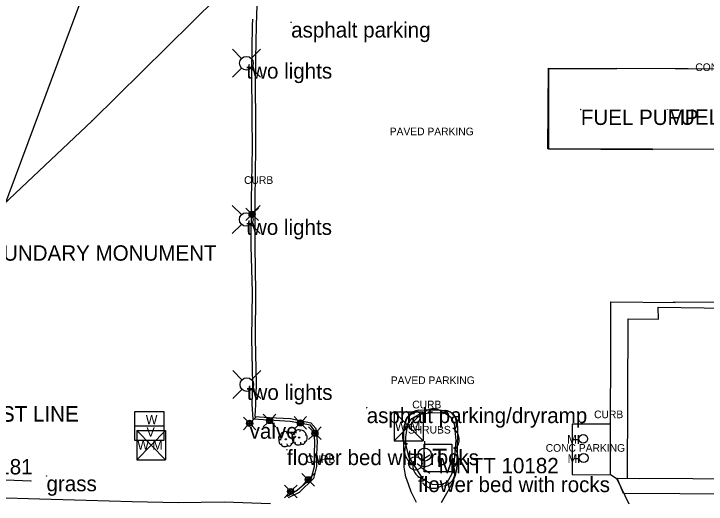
# Model space of a CAD drawing. Extents: x 1802180 to 1804859, y 572524 to 575172.
# Drawn here: x 1803499.2 to 1803724.4, y 573542.5 to 573702.1 of the extents above; entities that cross this region are included whole.
import ezdxf

# ---------------------------------------------------------------- set-up
doc = ezdxf.new("R2010")
doc.units = 0
for name, color, linetype in [('S_BUILDING', 7, 'Continuous'), ('S_CURB', 7, 'Continuous'), ('S_CURB_ANNOT', 7, 'Continuous'), ('S_EDGE_PAVEMENT', 7, 'Continuous'), ('S_GAS_UTILITIES', 7, 'Continuous'), ('S_IRON_PIN_ANNOT', 7, 'Continuous'), ('S_MANHOLE', 7, 'Continuous'), ('S_MISC_STRUCTURES', 7, 'Continuous'), ('S_MSC_PT_SYM', 7, 'Continuous'), ('S_PARKING', 7, 'Continuous'), ('S_PARKING_ANNOT', 7, 'Continuous'), ('S_SPRINKLER_HEAD', 7, 'Continuous'), ('S_SPRINKLER_HEAD_ANNOT', 7, 'Continuous'), ('S_SURVEY_TEXT_ANNOT', 7, 'Continuous'), ('S_TELEPHONE_UTILITIES', 7, 'Continuous'), ('S_TELEPHONE_UTILITIES_ANNOT', 7, 'Continuous'), ('S_TREE', 7, 'Continuous'), ('S_TREE_ANNOT', 7, 'Continuous'), ('S_UTILITY_POLE', 7, 'Continuous'), ('S_UTILITY_POLE_ANNOT', 7, 'Continuous'), ('S_UTL_PT_SYM', 7, 'Continuous'), ('S_WALL', 7, 'Continuous'), ('S_WATER_UTILITIES', 7, 'Continuous')]:
    doc.layers.add(name, color=color, linetype=linetype)

msp = doc.modelspace()

# ---------------------------------------------------------------- linework, layer by layer
at = {"layer": 'S_BUILDING'}
msp.add_lwpolyline([(1803783.86, 573550.47), (1803698.78, 573550.9), (1803698.98, 573602.8), (1803708.84, 573602.75), (1803708.79, 573606.66), (1803731.22, 573606.3), (1803738.28, 573609.94), (1803743.5, 573610.3), (1803750.85, 573606.56), (1803771.09, 573606.24), (1803771.14, 573602.45), (1803783.83, 573602.26), (1803783.86, 573550.47)], dxfattribs=at)
at = {"layer": 'S_CURB'}
msp.add_lwpolyline([(1803588.12, 573545.12), (1803591.36, 573547.05), (1803595.99, 573551.08), (1803596.99, 573554.78), (1803596.99, 573558.74), (1803597.11, 573563.01), (1803596.78, 573566.73), (1803595.69, 573568.22), (1803589.12, 573569.42), (1803582.12, 573569.89), (1803577.09, 573570.23), (1803576.69, 573575.03), (1803576.89, 573581.54), (1803576.63, 573596.47), (1803576.77, 573611.56), (1803576.43, 573626.51), (1803576.47, 573641.55), (1803576.77, 573658.46), (1803576.7, 573668.5), (1803576.59, 573683.47), (1803576.84, 573698.35), (1803576.93, 573700.42)], dxfattribs=at)
at = {"layer": 'S_EDGE_PAVEMENT'}
msp.add_lwpolyline([(1803582.65, 573542.6), (1803567.66, 573543.2), (1803552.61, 573543), (1803537.67, 573543.31), (1803522.67, 573543.71), (1803507.51, 573544.13), (1803493.02, 573544.59), (1803478.05, 573545.52), (1803463.63, 573546.59), (1803448.74, 573548.37), (1803434.83, 573550.8), (1803427.57, 573552.87), (1803422.79, 573558.55), (1803415.14, 573571.57)], dxfattribs=at)
at = {"layer": 'S_GAS_UTILITIES'}
for p, q in [((1803524.64, 573667.33), (1803572.58, 573714.64)), ((1803481.41, 573626.54), (1803524.64, 573667.33))]:
    msp.add_line(p, q, dxfattribs=at)
at = {"layer": 'S_MANHOLE'}
for p, q in [((1803681.23, 573563.59), (1803682.81, 573563.59)), ((1803682.81, 573562.19), (1803682.81, 573565.02)), ((1803682.95, 573555.93), (1803682.95, 573558.77)), ((1803681.37, 573557.34), (1803682.95, 573557.34))]:
    msp.add_line(p, q, dxfattribs=at)
for centre in [(1803684.4, 573563.8), (1803684.53, 573557.55)]:
    msp.add_circle(centre, 1.42, dxfattribs=at)
at = {"layer": 'S_MISC_STRUCTURES'}
msp.add_lwpolyline([(1803673.04, 573684.47), (1803809.37, 573684.09), (1803809.29, 573657.76), (1803672.92, 573658.17), (1803673.04, 573684.47)], dxfattribs=at)
at = {"layer": 'S_MSC_PT_SYM'}
for points in [[(1803589.39, 573699.4), (1803589.39, 573699.45), (1803589.39, 573699.4), (1803589.34, 573699.4), (1803589.39, 573699.4), (1803589.39, 573699.35), (1803589.39, 573699.4), (1803589.44, 573699.4)], [(1803683.6, 573670.95), (1803683.6, 573671), (1803683.6, 573670.95), (1803683.55, 573670.95), (1803683.6, 573670.95), (1803683.6, 573670.9), (1803683.6, 573670.95), (1803683.65, 573670.95)], [(1803711.79, 573671), (1803711.79, 573671.05), (1803711.79, 573671), (1803711.74, 573671), (1803711.79, 573671), (1803711.79, 573670.95), (1803711.79, 573671), (1803711.84, 573671)], [(1803613.96, 573573.91), (1803613.96, 573573.96), (1803613.96, 573573.91), (1803613.91, 573573.91), (1803613.96, 573573.91), (1803613.96, 573573.86), (1803613.96, 573573.91), (1803614.01, 573573.91)], [(1803588.04, 573560.23), (1803588.04, 573560.28), (1803588.04, 573560.23), (1803587.99, 573560.23), (1803588.04, 573560.23), (1803588.04, 573560.18), (1803588.04, 573560.23), (1803588.09, 573560.23)], [(1803509.83, 573551.72), (1803509.83, 573551.77), (1803509.83, 573551.72), (1803509.78, 573551.72), (1803509.83, 573551.72), (1803509.83, 573551.67), (1803509.83, 573551.72), (1803509.88, 573551.72)], [(1803630.65, 573551.44), (1803630.65, 573551.49), (1803630.65, 573551.44), (1803630.6, 573551.44), (1803630.65, 573551.44), (1803630.65, 573551.39), (1803630.65, 573551.44), (1803630.7, 573551.44)]]:
    msp.add_lwpolyline(points, dxfattribs=at)
at = {"layer": 'S_PARKING'}
for points in [[(1803578.2, 573705), (1803577.98, 573698.29), (1803577.77, 573687.44), (1803577.71, 573677.47), (1803577.77, 573668.5), (1803577.79, 573658.47), (1803577.59, 573641.53), (1803577.53, 573626.5), (1803577.83, 573611.58), (1803577.67, 573596.46), (1803578, 573581.55), (1803577.79, 573574.99), (1803577.63, 573571.06), (1803582.14, 573570.7), (1803589.18, 573570.37), (1803595.84, 573569.04), (1803597.37, 573567.16), (1803597.81, 573562.98), (1803597.63, 573558.71), (1803597.65, 573554.78), (1803596.65, 573550.9), (1803591.98, 573546.33), (1803588.45, 573544.56)], [(1803578.2, 573705), (1803577.98, 573698.29), (1803577.77, 573687.44), (1803577.71, 573677.47), (1803577.77, 573668.5), (1803577.79, 573658.47), (1803577.59, 573641.53), (1803577.53, 573626.5), (1803577.83, 573611.58), (1803577.67, 573596.46), (1803578, 573581.55), (1803577.79, 573574.99), (1803577.63, 573571.06), (1803582.14, 573570.7), (1803589.18, 573570.37), (1803595.84, 573569.04), (1803597.37, 573567.16), (1803597.81, 573562.98), (1803597.63, 573558.71), (1803597.65, 573554.78), (1803596.65, 573550.9), (1803591.98, 573546.33), (1803588.45, 573544.56)], [(1803695.36, 573684.19), (1803673.1, 573684.26), (1803673.14, 573658.13), (1803707.07, 573657.98)], [(1803695.27, 573684.43), (1803809.28, 573683.84), (1803809.62, 573657.82), (1803706.96, 573658.08)], [(1803833.33, 573629.06), (1803833.33, 573607.69), (1803713.66, 573608.23)], [(1803699.28, 573542.52), (1803695.42, 573550.71), (1803693.24, 573552.12), (1803693.36, 573608.37), (1803714.33, 573608.2)], [(1803630.95, 573573.12), (1803630.95, 573573.12), (1803632.83, 573573.25), (1803637.39, 573573.21), (1803639.27, 573573.05)], [(1803643.39, 573569.82), (1803643.39, 573569.82), (1803643.47, 573566.12), (1803643.3, 573555), (1803643.08, 573553.4), (1803642.74, 573551.86), (1803641.96, 573549.92), (1803640.88, 573547.69), (1803639.87, 573545.98), (1803638.17, 573543.01)], [(1803630.19, 573543.02), (1803628.41, 573546.49), (1803627.54, 573549.05), (1803626.67, 573551.44), (1803626.49, 573552.64), (1803626.14, 573554.52), (1803626.09, 573564.66), (1803626.19, 573567.97)], [(1803693.33, 573568.54), (1803680.79, 573568.53), (1803680.76, 573552.17), (1803693.36, 573552.12)]]:
    msp.add_lwpolyline(points, dxfattribs=at)
for centre, radius, start, end in [((1803631.55, 573567.79), 5.36, 96.3964, 178.1378), ((1803638.76, 573568.16), 4.92, 19.7843, 84.065)]:
    msp.add_arc(centre, radius, start, end, dxfattribs=at)
at = {"layer": 'S_SPRINKLER_HEAD'}
for p, q in [((1803575.99, 573637.58), (1803574.64, 573638.92)), ((1803577.39, 573637.58), (1803578.73, 573638.92)), ((1803575.99, 573636.17), (1803574.64, 573634.83)), ((1803577.39, 573636.17), (1803578.73, 573634.83)), ((1803575.19, 573569.52), (1803573.84, 573570.86)), ((1803576.59, 573569.52), (1803577.93, 573570.86)), ((1803581.67, 573570.44), (1803580.32, 573571.79)), ((1803583.07, 573570.44), (1803584.41, 573571.79)), ((1803591.67, 573569.67), (1803590.33, 573571.01)), ((1803593.08, 573569.67), (1803594.42, 573571.01)), ((1803575.19, 573568.11), (1803573.84, 573566.77)), ((1803576.59, 573568.11), (1803577.93, 573566.77)), ((1803581.67, 573569.04), (1803580.32, 573567.7)), ((1803583.07, 573569.04), (1803584.41, 573567.7)), ((1803591.67, 573568.26), (1803590.33, 573566.92)), ((1803593.08, 573568.26), (1803594.42, 573566.92)), ((1803596.42, 573566.31), (1803595.08, 573567.65)), ((1803597.82, 573566.31), (1803599.17, 573567.65)), ((1803596.42, 573564.91), (1803595.08, 573563.56)), ((1803597.82, 573564.91), (1803599.17, 573563.56)), ((1803594.22, 573551.17), (1803592.88, 573552.51)), ((1803595.63, 573551.17), (1803596.97, 573552.51)), ((1803594.22, 573549.76), (1803592.88, 573548.42)), ((1803595.63, 573549.76), (1803596.97, 573548.42)), ((1803588.55, 573547.36), (1803587.21, 573548.7)), ((1803589.95, 573547.36), (1803591.3, 573548.7)), ((1803588.55, 573545.95), (1803587.21, 573544.61)), ((1803589.95, 573545.95), (1803591.3, 573544.61))]:
    msp.add_line(p, q, dxfattribs=at)
for centre, radius in [((1803576.69, 573636.87), 0.994), ((1803576.69, 573636.87), 0.634), ((1803576.69, 573636.87), 0.274), ((1803575.89, 573568.82), 0.994), ((1803582.37, 573569.74), 0.994), ((1803582.37, 573569.74), 0.634), ((1803582.37, 573569.74), 0.274), ((1803592.38, 573568.97), 0.994), ((1803575.89, 573568.82), 0.634), ((1803575.89, 573568.82), 0.274), ((1803592.38, 573568.97), 0.634), ((1803592.38, 573568.97), 0.274), ((1803597.12, 573565.61), 0.994), ((1803597.12, 573565.61), 0.634), ((1803597.12, 573565.61), 0.274), ((1803594.93, 573550.47), 0.994), ((1803594.93, 573550.47), 0.634), ((1803594.93, 573550.47), 0.274), ((1803589.25, 573546.65), 0.994), ((1803589.25, 573546.65), 0.634), ((1803589.25, 573546.65), 0.274)]:
    msp.add_circle(centre, radius, dxfattribs=at)
at = {"layer": 'S_TELEPHONE_UTILITIES'}
msp.add_lwpolyline([(1803632.66, 573553.07), (1803632.66, 573562.07), (1803641.66, 573562.07), (1803641.66, 573553.07)], close=True, dxfattribs=at)
at = {"layer": 'S_TREE'}
for p, q in [((1803587.97, 573565.98), (1803587.75, 573565.51)), ((1803590.23, 573565.42), (1803590.51, 573565.1)), ((1803592.32, 573566.54), (1803592.11, 573566.07)), ((1803585.51, 573563.59), (1803586.13, 573563.59)), ((1803585.87, 573564.87), (1803586.15, 573564.55)), ((1803589.93, 573564.44), (1803589.57, 573564.29)), ((1803589.87, 573564.14), (1803590.49, 573564.14)), ((1803594.29, 573565), (1803593.93, 573564.85)), ((1803586.15, 573561.83), (1803586.41, 573562.22)), ((1803588.18, 573561.68), (1803588.14, 573562.11)), ((1803589.51, 573562.17), (1803589.25, 573562.41)), ((1803590.51, 573562.39), (1803590.76, 573562.77)), ((1803592.54, 573562.24), (1803592.5, 573562.67)), ((1803593.86, 573562.73), (1803593.61, 573562.97))]:
    msp.add_line(p, q, dxfattribs=at)
msp.add_lwpolyline([(1803632.46, 573550.45), (1803627.7, 573558.07), (1803626.7, 573562.1), (1803626.69, 573564.47), (1803627.36, 573568.65), (1803628.61, 573570.46), (1803630.96, 573571.73), (1803634.3, 573572.3), (1803639.17, 573572.32), (1803641.27, 573570.94), (1803642.39, 573568.72), (1803642.97, 573563.3), (1803642.32, 573555.64), (1803641.5, 573552.16), (1803640.12, 573549.65), (1803638.04, 573548.8), (1803635.39, 573548.93), (1803632.46, 573550.45)], dxfattribs=at)
for centre in [(1803587.66, 573563.64), (1803592.02, 573564.19)]:
    msp.add_circle(centre, 0.188, dxfattribs=at)
for centre, start, end in [((1803630.85, 573568.05), 67.391, 168.9879), ((1803635.7, 573569.11), 39.4937, 141.0906), ((1803638.77, 573568.71), 336.0587, 77.6557), ((1803630.01, 573564.76), 120.0314, 221.6283), ((1803639.61, 573563.53), 315.3497, 56.9466), ((1803630.7, 573559.76), 143.0641, 244.661), ((1803639.25, 573557.77), 304.2993, 45.8962), ((1803633.39, 573555.07), 161.2173, 262.8142), ((1803638.22, 573552.81), 280.4391, 22.036), ((1803635.68, 573552.11), 216.4809, 318.0778)]:
    msp.add_arc(centre, 4.43, start, end, dxfattribs=at)
for centre, major_axis, ratio, start_param, end_param in [((1803586.92, 573565.4), (1.02, 0.6), 0.471018, 0, 3.141593), ((1803588.94, 573565.23), (-1, 0.75), 0.405113, 3.141593, 6.283186), ((1803590.05, 573564.79), (0.168, 0.567), 0.646762, 0, 3.141593), ((1803591.28, 573565.96), (1.02, 0.6), 0.471018, 0, 3.141593), ((1803593.3, 573565.78), (-1, 0.75), 0.405113, 3.141593, 6.283186), ((1803585.69, 573564.24), (0.168, 0.567), 0.646762, 0, 3.141593), ((1803585.86, 573562.78), (-0.337, 0.88), 0.420543, 6.283185, 9.424777), ((1803589.69, 573563.34), (0.25, 1.13), 0.482994, 3.141593, 6.283185), ((1803590.22, 573563.33), (-0.337, 0.88), 0.420543, 6.283185, 9.424777), ((1803594.04, 573563.9), (0.25, 1.13), 0.482994, 3.141593, 6.283185), ((1803587.22, 573561.79), (-1.01, 0.11), 0.529943, 0, 3.141593), ((1803588.85, 573561.95), (0.602, 0.255), 0.711534, 3.141592, 6.283185), ((1803591.57, 573562.35), (-1.01, 0.11), 0.529943, 0, 3.141593), ((1803593.2, 573562.51), (0.602, 0.255), 0.711534, 3.141592, 6.283185)]:
    msp.add_ellipse(centre, major_axis=major_axis, ratio=ratio, start_param=start_param, end_param=end_param, dxfattribs=at)
at = {"layer": 'S_UTILITY_POLE'}
for p, q in [((1803573.26, 573687.63), (1803570.27, 573690.61)), ((1803576.43, 573687.63), (1803579.42, 573690.61)), ((1803573.26, 573684.45), (1803570.27, 573681.47)), ((1803576.43, 573684.45), (1803579.42, 573681.47)), ((1803573.19, 573636.76), (1803570.21, 573639.75)), ((1803576.37, 573636.76), (1803579.35, 573639.75)), ((1803573.19, 573633.59), (1803570.21, 573630.6)), ((1803576.37, 573633.59), (1803579.35, 573630.6)), ((1803573.37, 573583.03), (1803570.39, 573586.02)), ((1803576.55, 573583.03), (1803579.53, 573586.02)), ((1803573.37, 573579.86), (1803570.39, 573576.87)), ((1803576.55, 573579.86), (1803579.53, 573576.87)), ((1803632.82, 573560.77), (1803632.82, 573563.02)), ((1803630.73, 573558.64), (1803628.4, 573558.64)), ((1803632.67, 573559.5), (1803632.67, 573554.77)), ((1803632.9, 573554.22), (1803632.9, 573556.55))]:
    msp.add_line(p, q, dxfattribs=at)
for centre, radius in [((1803574.85, 573686.05), 2.21), ((1803574.79, 573635.18), 2.21), ((1803574.97, 573581.45), 2.21), ((1803632.82, 573558.66), 2.13)]:
    msp.add_circle(centre, radius, dxfattribs=at)
msp.add_arc((1803632.74, 573558.2), 3.41, 226.3972, 313.6028, dxfattribs=at)
at = {"layer": 'S_UTL_PT_SYM'}
for points in [[(1803524.64, 573667.33), (1803524.64, 573667.38), (1803524.64, 573667.33), (1803524.59, 573667.33), (1803524.64, 573667.33), (1803524.64, 573667.28), (1803524.64, 573667.33), (1803524.69, 573667.33)], [(1803504.74, 573550.09), (1803504.74, 573550.14), (1803504.74, 573550.09), (1803504.69, 573550.09), (1803504.74, 573550.09), (1803504.74, 573550.04), (1803504.74, 573550.09), (1803504.79, 573550.09)]]:
    msp.add_lwpolyline(points, dxfattribs=at)
at = {"layer": 'S_WALL'}
msp.add_lwpolyline([(1803789.36, 573551.02), (1803789.31, 573545.42), (1803697.53, 573546.02), (1803695.38, 573551), (1803702.79, 573550.87)], dxfattribs=at)
at = {"layer": 'S_WATER_UTILITIES'}
for p, q in [((1803472, 573574.88), (1803529.9, 573730.17)), ((1803538.57, 573572.7), (1803547.99, 573572.7)), ((1803538.57, 573563.29), (1803538.57, 573572.7)), ((1803547.99, 573572.7), (1803547.99, 573563.29)), ((1803622.94, 573572.61), (1803632.28, 573572.61)), ((1803622.94, 573572.61), (1803622.94, 573563.11)), ((1803622.94, 573572.61), (1803632.28, 573563.11)), ((1803632.28, 573572.61), (1803622.94, 573563.11)), ((1803632.28, 573572.61), (1803632.28, 573563.11)), ((1803538.57, 573568.01), (1803547.99, 573568.01)), ((1803539.17, 573566.5), (1803548.51, 573566.5)), ((1803539.17, 573566.5), (1803539.17, 573557)), ((1803539.17, 573566.5), (1803548.51, 573557)), ((1803548.51, 573566.5), (1803539.17, 573557)), ((1803548.51, 573566.5), (1803548.51, 573557)), ((1803547.99, 573563.29), (1803538.57, 573563.29)), ((1803622.94, 573563.11), (1803632.28, 573563.11)), ((1803631.68, 573556.85), (1803634.5, 573558.58)), ((1803539.17, 573557), (1803548.51, 573557)), ((1803631.55, 573554.54), (1803634.46, 573552.62)), ((1803479.56, 573551.22), (1803504.74, 573550.09))]:
    msp.add_line(p, q, dxfattribs=at)
msp.add_circle((1803629.77, 573555.8), 2.18, dxfattribs=at)

# ---------------------------------------------------------------- texts
at = {"layer": 'S_CURB_ANNOT'}
for p in [(1803574.08, 573646.77), (1803628.77, 573573.7), (1803687.91, 573570.5), (1803594.26, 573555.92)]:
    msp.add_text('CURB', height=2.5, dxfattribs=at).set_placement(p)
at = {"layer": 'S_IRON_PIN_ANNOT'}
msp.add_text('BOUNDARY MONUMENT ', height=5, dxfattribs=at).set_placement((1803486.02, 573621.78))
at = {"layer": 'S_MANHOLE'}
for p in [(1803679.15, 573562.22), (1803679.29, 573555.97)]:
    msp.add_text('M', height=2.82, dxfattribs=at).set_placement(p)
at = {"layer": 'S_PARKING_ANNOT'}
for s, p in [('CONC PARKING', (1803720.83, 573683.5)), ('PAVED PARKING', (1803621.45, 573662.59)), ('PAVED PARKING', (1803621.79, 573581.61)), ('CONC PARKING', (1803672.18, 573559.58))]:
    msp.add_text(s, height=2.5, dxfattribs=at).set_placement(p)
at = {"layer": 'S_SPRINKLER_HEAD'}
for p in [(1803576.65, 573636.82), (1803575.85, 573568.77), (1803582.33, 573569.69), (1803592.33, 573568.92), (1803597.08, 573565.56), (1803594.88, 573550.42), (1803589.21, 573546.6)]:
    msp.add_text('+', height=0.1, dxfattribs=at).set_placement(p)
at = {"layer": 'S_SPRINKLER_HEAD_ANNOT'}
msp.add_text('valve', height=5, dxfattribs=at).set_placement((1803575.89, 573563.82))
at = {"layer": 'S_SURVEY_TEXT_ANNOT'}
for s, p in [('asphalt parking', (1803589.39, 573694.4)), ('FUEL PUMP ', (1803683.6, 573665.95)), ('FUEL PUMP ', (1803711.79, 573666)), ('POINT ON ROAD UNDER LOWEST LINE ', (1803394.33, 573569.44)), ('POINT ON ROAD UNDER LOWEST LINE ', (1803394.37, 573569.36)), ('asphalt parking/dryramp', (1803613.96, 573568.91)), ('flower bed with rocks', (1803588.04, 573555.23)), ('grass', (1803509.83, 573546.72)), ('flower bed with rocks', (1803630.65, 573546.44))]:
    msp.add_text(s, height=5, dxfattribs=at).set_placement(p)
at = {"layer": 'S_TELEPHONE_UTILITIES'}
msp.add_text('T', height=6, rotation=360, dxfattribs=at).set_placement((1803635.23, 573554.57))
at = {"layer": 'S_TELEPHONE_UTILITIES_ANNOT'}
for s, p in [('MNTT 10181 ', (1803466.28, 573552.21)), ('MNTT 10182 ', (1803637.39, 573552.58))]:
    msp.add_text(s, height=5, dxfattribs=at).set_placement(p)
at = {"layer": 'S_TREE_ANNOT'}
msp.add_text('SHRUBS', height=2.5, dxfattribs=at).set_placement((1803627.36, 573565.5))
at = {"layer": 'S_UTILITY_POLE_ANNOT'}
for p in [(1803574.85, 573681.05), (1803574.79, 573630.18), (1803574.97, 573576.45)]:
    msp.add_text('two lights', height=5, dxfattribs=at).set_placement(p)
at = {"layer": 'S_WATER_UTILITIES'}
for s, p in [('W', (1803542.12, 573568.54)), ('W M', (1803623.15, 573566.37)), ('V', (1803542.36, 573564.48)), ('W M', (1803539.37, 573560.26))]:
    msp.add_text(s, height=3, rotation=360, dxfattribs=at).set_placement(p)

doc.saveas('drawing.dxf')
